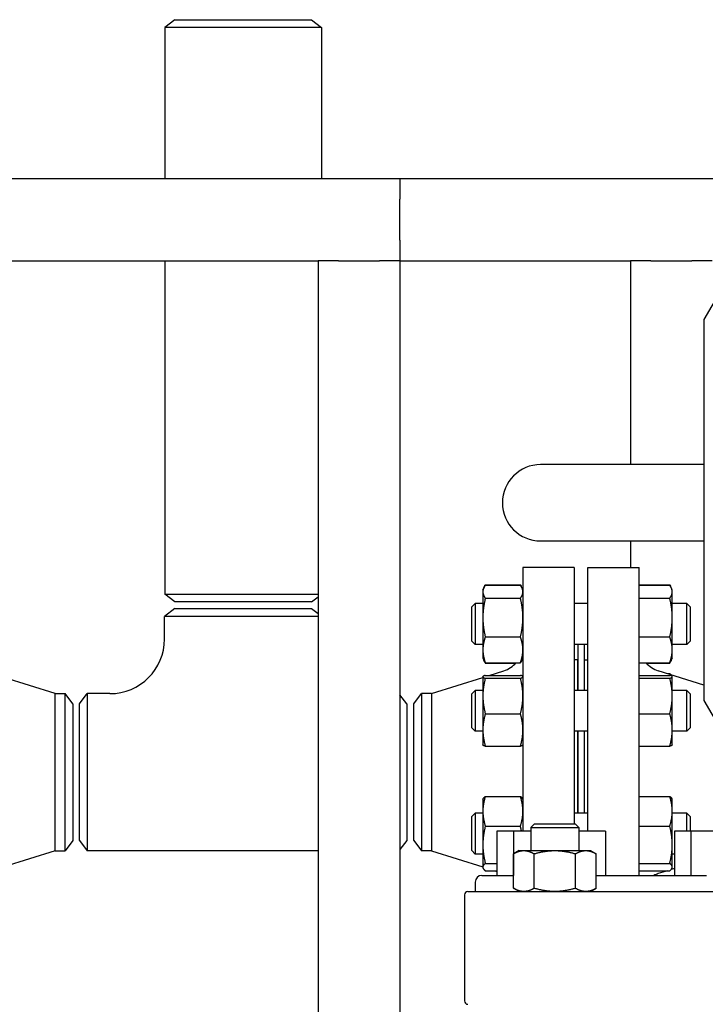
# Model space of a CAD drawing. Header units: inches. Extents: x 24 to 1128, y -69 to 748.
# Tile 469 of 656: x 595 to 607, y 361 to 379. Entities that reach past the tile are written whole.
import ezdxf

# ---------------------------------------------------------------- set-up
doc = ezdxf.new("R2010")
doc.units = ezdxf.units.IN
doc.header["$LTSCALE"] = 32
doc.header["$MEASUREMENT"] = 0
doc.layers.add('Visible (ANSI)', color=7, linetype='Continuous', lineweight=30)

msp = doc.modelspace()

# ---------------------------------------------------------------- linework, layer by layer
at = {"layer": 'Visible (ANSI)'}
for p, q in [((597.77613, 379.27617), (597.59313, 379.13575)), ((597.77613, 379.27617), (600.28513, 379.27617)), ((600.28513, 379.27617), (600.46813, 379.13575)), ((600.46813, 379.13575), (597.59313, 379.13575)), ((597.59313, 379.13575), (597.59313, 376.35867)), ((600.46813, 379.13575), (600.46813, 376.35867)), ((601.90363, 376.35867), (569.53063, 376.35867)), ((609.97313, 376.35867), (601.90363, 376.35867)), ((601.90363, 376.35867), (601.90363, 375.98367)), ((601.90363, 375.23367), (601.90363, 375.98367)), ((601.90363, 375.23367), (601.90363, 374.85867)), ((608.29963, 375.21317), (607.47263, 373.78076)), ((571.03063, 374.85867), (600.40363, 374.85867)), ((597.59313, 374.85867), (597.59313, 368.74909)), ((600.40363, 374.85867), (600.40363, 359.10867)), ((600.77863, 374.85867), (600.40363, 374.85867)), ((600.77863, 374.85867), (601.52863, 374.85867)), ((601.90363, 374.85867), (601.52863, 374.85867)), ((601.90363, 374.85867), (601.90363, 339.10867)), ((601.90363, 374.85867), (606.12438, 374.85867)), ((606.12438, 374.85867), (606.12438, 371.12117)), ((606.49938, 374.85867), (606.12438, 374.85867)), ((606.49938, 374.85867), (607.24938, 374.85867)), ((607.62438, 374.85867), (607.24938, 374.85867)), ((607.47263, 373.78076), (607.47263, 366.79658)), ((607.47263, 371.12117), (604.48063, 371.12117)), ((604.48063, 369.72117), (607.47263, 369.72117)), ((606.12438, 369.72117), (606.12438, 369.23367)), ((604.15563, 369.23367), (604.15563, 364.40117)), ((605.09563, 369.23367), (604.15563, 369.23367)), ((605.09563, 369.23367), (605.09563, 364.53717)), ((605.34563, 364.40117), (605.34563, 369.23367)), ((605.34563, 369.23367), (606.28563, 369.23367)), ((606.28563, 363.59117), (606.28563, 369.23367)), ((603.43881, 368.8617), (603.45389, 368.89405)), ((603.46672, 368.91962), (604.11055, 368.91962)), ((603.46672, 368.90879), (604.11055, 368.90879)), ((604.13846, 368.8617), (604.12338, 368.89405)), ((606.28563, 368.91962), (606.84655, 368.91962)), ((606.28563, 368.90879), (606.84655, 368.90879)), ((606.87446, 368.8617), (606.85938, 368.89405)), ((597.59313, 368.74909), (600.40363, 368.74909)), ((597.77613, 368.60867), (597.59313, 368.74909)), ((603.42163, 368.82488), (603.43881, 368.8617)), ((603.42163, 368.82488), (603.42163, 368.7901)), ((603.42163, 368.7901), (603.42163, 368.31694)), ((604.15563, 368.82488), (604.13846, 368.8617)), ((606.89163, 368.82488), (606.87446, 368.8617)), ((606.89163, 368.7901), (606.89163, 368.82488)), ((606.89163, 368.31694), (606.89163, 368.7901)), ((600.28513, 368.60867), (597.77613, 368.60867)), ((600.28513, 368.60867), (600.40363, 368.6996)), ((603.22063, 368.51238), (603.28313, 368.57488)), ((603.28313, 368.57488), (603.28313, 367.82488)), ((603.42163, 368.57488), (603.28313, 368.57488)), ((603.46672, 368.6714), (604.11055, 368.6714)), ((605.34563, 368.57488), (605.09563, 368.57488)), ((606.28563, 368.6714), (606.84655, 368.6714)), ((607.15813, 368.57488), (606.89163, 368.57488)), ((607.15813, 367.82488), (607.15813, 368.57488)), ((607.22063, 368.51238), (607.15813, 368.57488)), ((597.77813, 368.48367), (597.59063, 368.3398)), ((600.40363, 368.3398), (597.59063, 368.3398)), ((597.59063, 367.92367), (597.59063, 368.3398)), ((597.77813, 368.48367), (600.28313, 368.48367)), ((600.28313, 368.48367), (600.40363, 368.39121)), ((603.22063, 367.88738), (603.22063, 368.51238)), ((607.22063, 368.51238), (607.22063, 367.88738)), ((603.42163, 368.31694), (603.42163, 367.72672)), ((606.89163, 367.72672), (606.89163, 368.31694)), ((603.22063, 367.88738), (603.28313, 367.82488)), ((603.42163, 367.82488), (603.28313, 367.82488)), ((603.46672, 367.96249), (604.11055, 367.96249)), ((605.34563, 367.82488), (605.09563, 367.82488)), ((605.16063, 367.82488), (605.16063, 366.98376)), ((605.28063, 367.82488), (605.28063, 366.98376)), ((606.28563, 367.96249), (606.84655, 367.96249)), ((607.15813, 367.82488), (606.89163, 367.82488)), ((607.22063, 367.88738), (607.15813, 367.82488)), ((603.42163, 367.72672), (603.42163, 367.57488)), ((606.89163, 367.57488), (606.89163, 367.72672)), ((603.42163, 367.57488), (603.43881, 367.53805)), ((603.43881, 367.53805), (603.45389, 367.5057)), ((603.46672, 367.49096), (604.11055, 367.49096)), ((603.46672, 367.48013), (604.02256, 367.48013)), ((604.15563, 367.57488), (604.13846, 367.53805)), ((605.15563, 367.54367), (605.09563, 367.54367)), ((605.15563, 367.54367), (605.15563, 366.98376)), ((605.28563, 366.98376), (605.28563, 367.54367)), ((605.28563, 367.54367), (605.34563, 367.54367)), ((606.28563, 367.49096), (606.84655, 367.49096)), ((606.41871, 367.48013), (606.84655, 367.48013)), ((606.87446, 367.53805), (606.85938, 367.5057)), ((606.89163, 367.57488), (606.87446, 367.53805)), ((603.46672, 367.25853), (604.11055, 367.25853)), ((603.53954, 367.25853), (603.80661, 367.34312)), ((605.16063, 367.42367), (605.15563, 367.42367)), ((605.28563, 367.42367), (605.28063, 367.42367)), ((606.28563, 367.25853), (606.84655, 367.25853)), ((607.47263, 367.07771), (606.63466, 367.34312)), ((606.80147, 367.29029), (606.84655, 367.29029)), ((595.58397, 366.92367), (594.64463, 367.22119)), ((602.4823, 366.92367), (603.42163, 367.22119)), ((603.42163, 367.23376), (603.42242, 367.23545)), ((603.42163, 367.23376), (603.42163, 367.23208)), ((603.42163, 367.23208), (603.42163, 366.88074)), ((603.46672, 367.20562), (604.11055, 367.20562)), ((604.15563, 367.23376), (604.15485, 367.23545)), ((606.28563, 367.20562), (606.84655, 367.20562)), ((606.89163, 367.23376), (606.89085, 367.23545)), ((606.89163, 367.23208), (606.89163, 367.23376)), ((606.89163, 366.88074), (606.89163, 367.23208)), ((595.58397, 364.04367), (595.58397, 366.92367)), ((595.58397, 366.92367), (595.76676, 366.92367)), ((595.76676, 364.04367), (595.76676, 366.92367)), ((595.91063, 366.73617), (595.76676, 366.92367)), ((596.03063, 366.73617), (596.17451, 366.92367)), ((596.17451, 366.92367), (596.17451, 364.04367)), ((596.59063, 366.92367), (596.17451, 366.92367)), ((602.03063, 366.73617), (601.90363, 366.90168)), ((602.15563, 366.73617), (602.29951, 366.92367)), ((602.4823, 366.92367), (602.29951, 366.92367)), ((602.29951, 366.92367), (602.29951, 364.04367)), ((602.4823, 366.92367), (602.4823, 364.04367)), ((603.22063, 366.92126), (603.28313, 366.98376)), ((603.22063, 366.29626), (603.22063, 366.92126)), ((603.28313, 366.98376), (603.28313, 366.23376)), ((603.42163, 366.98376), (603.28313, 366.98376)), ((605.34563, 366.98376), (605.09563, 366.98376)), ((607.15813, 366.98376), (606.89163, 366.98376)), ((607.15813, 366.23376), (607.15813, 366.98376)), ((607.22063, 366.92126), (607.15813, 366.98376)), ((607.22063, 366.92126), (607.22063, 366.29626)), ((595.91063, 366.73617), (595.91063, 364.23117)), ((596.03063, 364.23117), (596.03063, 366.73617)), ((602.03063, 366.73617), (602.03063, 364.23117)), ((602.15563, 364.23117), (602.15563, 366.73617)), ((603.42163, 366.88074), (603.42163, 366.25742)), ((606.89163, 366.25742), (606.89163, 366.88074)), ((607.47263, 366.79658), (608.29963, 365.36417)), ((603.46672, 366.55585), (604.11055, 366.55585)), ((606.28563, 366.55585), (606.84655, 366.55585)), ((603.22063, 366.29626), (603.28313, 366.23376)), ((603.42163, 366.23376), (603.28313, 366.23376)), ((603.42163, 366.25742), (603.42163, 365.98376)), ((605.34563, 366.23376), (605.09563, 366.23376)), ((605.15563, 366.23376), (605.15563, 364.73358)), ((605.16063, 366.23376), (605.16063, 364.73358)), ((605.28063, 366.23376), (605.28063, 364.73358)), ((605.28563, 364.73358), (605.28563, 366.23376)), ((606.89163, 365.98376), (606.89163, 366.25742)), ((607.15813, 366.23376), (606.89163, 366.23376)), ((607.22063, 366.29626), (607.15813, 366.23376)), ((603.42163, 365.98376), (603.42242, 365.98207)), ((603.46672, 365.95899), (604.11055, 365.95899)), ((604.15563, 365.98376), (604.15485, 365.98207)), ((606.28563, 365.95899), (606.84655, 365.95899)), ((606.89163, 365.98376), (606.89085, 365.98207)), ((603.42163, 364.98358), (603.42688, 364.99484)), ((603.42163, 364.98358), (603.42163, 364.76693)), ((603.46672, 365.04011), (604.11055, 365.04011)), ((604.15563, 364.98358), (604.15038, 364.99484)), ((606.28563, 365.04011), (606.84655, 365.04011)), ((606.89163, 364.98358), (606.88638, 364.99484)), ((606.89163, 364.76693), (606.89163, 364.98358)), ((603.22063, 364.67108), (603.28313, 364.73358)), ((603.28313, 364.73358), (603.28313, 363.98358)), ((603.42163, 364.73358), (603.28313, 364.73358)), ((603.42163, 364.76693), (603.42163, 364.15299)), ((605.34563, 364.73358), (605.09563, 364.73358)), ((606.89163, 364.15299), (606.89163, 364.76693)), ((607.15813, 364.73358), (606.89163, 364.73358)), ((607.15813, 364.40117), (607.15813, 364.73358)), ((607.22063, 364.67108), (607.15813, 364.73358)), ((603.22063, 364.04608), (603.22063, 364.67108)), ((607.22063, 364.67108), (607.22063, 364.40117)), ((603.46672, 364.49376), (604.11055, 364.49376)), ((603.68063, 364.40117), (603.68063, 363.59117)), ((603.98063, 364.40117), (603.68063, 364.40117)), ((603.98063, 364.40117), (603.98063, 363.59117)), ((604.30262, 364.40117), (603.98063, 364.40117)), ((604.36877, 364.53717), (604.30262, 364.47102)), ((604.30262, 364.47102), (605.17762, 364.47102)), ((604.30262, 364.47102), (604.30262, 364.04667)), ((604.36877, 364.53717), (605.11147, 364.53717)), ((605.11147, 364.53717), (605.17762, 364.47102)), ((605.17762, 364.47102), (605.17762, 364.04667)), ((605.67108, 364.40117), (605.17762, 364.40117)), ((605.67108, 364.40117), (605.67108, 363.59117)), ((606.28563, 364.49376), (606.84655, 364.49376)), ((606.93063, 364.40117), (606.93063, 363.59117)), ((607.23063, 364.40117), (606.93063, 364.40117)), ((607.23063, 364.40117), (607.23063, 363.59117)), ((607.83063, 364.40117), (607.23063, 364.40117)), ((595.91063, 364.23117), (595.76676, 364.04367)), ((596.03063, 364.23117), (596.17451, 364.04367)), ((602.03063, 364.23117), (601.90363, 364.06566)), ((602.15563, 364.23117), (602.29951, 364.04367)), ((595.58397, 364.04367), (594.64463, 363.74615)), ((595.58397, 364.04367), (595.76676, 364.04367)), ((600.40363, 364.04367), (596.17451, 364.04367)), ((602.4823, 364.04367), (602.29951, 364.04367)), ((602.4823, 364.04367), (603.42163, 363.74615)), ((603.22063, 364.04608), (603.28313, 363.98358)), ((603.42163, 364.15299), (603.42163, 363.74464)), ((604.08412, 364.04667), (603.98264, 363.98808)), ((604.08412, 364.04667), (604.17201, 364.04667)), ((604.17201, 364.04667), (604.74012, 364.04667)), ((604.74012, 364.04667), (605.30824, 364.04667)), ((605.30824, 364.04667), (605.39612, 364.04667)), ((605.39612, 364.04667), (605.49761, 363.98808)), ((606.89163, 363.74464), (606.89163, 364.15299)), ((603.42163, 363.98358), (603.28313, 363.98358)), ((603.98264, 363.35526), (603.98264, 363.98808)), ((604.36138, 363.35526), (604.36138, 363.98808)), ((605.11887, 363.35526), (605.11887, 363.98808)), ((605.49761, 363.35526), (605.49761, 363.98808)), ((606.93063, 363.98358), (606.89163, 363.98358)), ((603.42163, 363.74464), (603.42163, 363.73358)), ((603.42163, 363.73358), (603.42688, 363.72232)), ((603.46672, 363.81223), (603.68063, 363.81223)), ((603.46672, 363.67705), (603.68063, 363.67705)), ((603.63979, 363.67705), (603.68063, 363.66412)), ((606.28563, 363.81223), (606.84655, 363.81223)), ((606.28563, 363.67705), (606.84655, 363.67705)), ((606.80147, 363.67705), (606.63466, 363.62422)), ((606.93063, 363.71796), (606.87007, 363.69878)), ((606.89163, 363.73358), (606.88638, 363.72232)), ((606.89163, 363.73358), (606.89163, 363.74464)), ((603.40563, 363.59117), (603.98264, 363.59117)), ((605.49761, 363.59117), (607.52109, 363.59117)), ((603.14763, 363.29667), (618.41363, 363.29667)), ((603.28063, 363.46617), (603.28063, 363.29667)), ((604.08412, 363.29667), (603.98264, 363.35526)), ((605.39612, 363.29667), (605.49761, 363.35526)), ((603.08463, 363.23367), (603.08463, 361.29217))]:
    msp.add_line(p, q, dxfattribs=at)
for centre, radius, start, end in [((604.48063, 370.42117), 0.7, 90, 270), ((596.59063, 367.92367), 1, 270, 0), ((603.65563, 367.81978), 0.5, 287.574716, 318.879398), ((606.78563, 367.81978), 0.5, 221.120602, 252.425284), ((603.40563, 363.46617), 0.125, 90, 180), ((606.78563, 363.14756), 0.5, 107.574716, 117.47301), ((603.14763, 363.23367), 0.063, 90, 180), ((603.14763, 361.29217), 0.063, 180, 270)]:
    msp.add_arc(centre, radius, start, end, dxfattribs=at)
for points, weights in [([(603.46672, 368.90879), (603.42163, 368.84518), (603.42163, 368.7901)], [1, 1.0379548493, 1]), ([(603.45389, 368.89405), (603.45974, 368.90659), (603.46672, 368.91962)], [1.00968284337, 1.00569633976, 1]), ([(603.46672, 368.91962), (603.46122, 368.90636), (603.45643, 368.89351)], [1, 1.00447934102, 1.00790139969]), ([(604.12084, 368.89351), (604.11604, 368.90636), (604.11055, 368.91962)], [1.00790139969, 1.00447934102, 1]), ([(604.11055, 368.91962), (604.11753, 368.90659), (604.12338, 368.89405)], [1, 1.00569633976, 1.00968284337]), ([(604.15563, 368.7901), (604.15563, 368.84518), (604.11055, 368.90879)], [1, 1.0379548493, 1]), ([(606.85684, 368.89351), (606.85204, 368.90636), (606.84655, 368.91962)], [1.00790139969, 1.00447934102, 1]), ([(606.84655, 368.91962), (606.85353, 368.90659), (606.85938, 368.89405)], [1, 1.00569633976, 1.00968284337]), ([(606.89163, 368.7901), (606.89163, 368.84518), (606.84655, 368.90879)], [1, 1.0379548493, 1]), ([(603.42163, 368.7901), (603.42163, 368.73501), (603.46672, 368.6714)], [1, 1.0379548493, 1]), ([(604.11055, 368.6714), (604.15563, 368.73501), (604.15563, 368.7901)], [1, 1.0379548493, 1]), ([(606.84655, 368.6714), (606.89163, 368.73501), (606.89163, 368.7901)], [1, 1.0379548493, 1]), ([(603.46672, 368.6714), (603.42163, 368.48145), (603.42163, 368.31694)], [1, 1.0379548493, 1]), ([(604.15563, 368.31694), (604.15563, 368.48145), (604.11055, 368.6714)], [1, 1.0379548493, 1]), ([(606.89163, 368.31694), (606.89163, 368.48145), (606.84655, 368.6714)], [1, 1.0379548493, 1]), ([(603.42163, 368.31694), (603.42163, 368.15244), (603.46672, 367.96249)], [1, 1.0379548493, 1]), ([(604.11055, 367.96249), (604.15563, 368.15244), (604.15563, 368.31694)], [1, 1.0379548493, 1]), ([(606.84655, 367.96249), (606.89163, 368.15244), (606.89163, 368.31694)], [1, 1.0379548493, 1]), ([(603.46672, 367.96249), (603.42163, 367.83614), (603.42163, 367.72672)], [1, 1.0379548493, 1]), ([(604.15563, 367.72672), (604.15563, 367.83614), (604.11055, 367.96249)], [1, 1.0379548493, 1]), ([(606.89163, 367.72672), (606.89163, 367.83614), (606.84655, 367.96249)], [1, 1.0379548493, 1]), ([(603.42163, 367.72672), (603.42163, 367.61731), (603.46672, 367.49096)], [1, 1.0379548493, 1]), ([(604.11055, 367.49096), (604.15563, 367.61731), (604.15563, 367.72672)], [1, 1.0379548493, 1]), ([(606.84655, 367.49096), (606.89163, 367.61731), (606.89163, 367.72672)], [1, 1.0379548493, 1]), ([(603.46672, 367.49096), (603.44931, 367.51552), (603.43881, 367.53805)], [1, 1.01432189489, 1.01783533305]), ([(603.44565, 367.5245), (603.45445, 367.50303), (603.46672, 367.48013)], [1.01477953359, 1.01005189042, 1]), ([(604.13846, 367.53805), (604.12796, 367.51552), (604.11055, 367.49096)], [1.01783533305, 1.01432189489, 1]), ([(606.87446, 367.53805), (606.86396, 367.51552), (606.84655, 367.49096)], [1.01783533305, 1.01432189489, 1]), ([(606.84655, 367.48013), (606.85882, 367.50303), (606.86762, 367.5245)], [1, 1.01005189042, 1.01477953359]), ([(603.46672, 367.25853), (603.42163, 367.24435), (603.42163, 367.23208)], [1, 1.0379548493, 1]), ([(604.15563, 367.23208), (604.15563, 367.24435), (604.11055, 367.25853)], [1, 1.0379548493, 1]), ([(606.84655, 367.29029), (606.86056, 367.27903), (606.87007, 367.26856)], [1, 1.01149433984, 1.01602673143]), ([(606.8513, 367.2745), (606.84899, 367.28234), (606.84655, 367.29029)], [1.00376962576, 1.00198905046, 1]), ([(606.89163, 367.23208), (606.89163, 367.24435), (606.84655, 367.25853)], [1, 1.0379548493, 1]), ([(603.42163, 367.23208), (603.42163, 367.2198), (603.46672, 367.20562)], [1, 1.0379548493, 1]), ([(603.46672, 367.20562), (603.42163, 367.03152), (603.42163, 366.88074)], [1, 1.0379548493, 1]), ([(604.11055, 367.20562), (604.15563, 367.2198), (604.15563, 367.23208)], [1, 1.0379548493, 1]), ([(604.15563, 366.88074), (604.15563, 367.03152), (604.11055, 367.20562)], [1, 1.0379548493, 1]), ([(606.84655, 367.20562), (606.89163, 367.2198), (606.89163, 367.23208)], [1, 1.0379548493, 1]), ([(606.89163, 366.88074), (606.89163, 367.03152), (606.84655, 367.20562)], [1, 1.0379548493, 1]), ([(603.42163, 366.88074), (603.42163, 366.72996), (603.46672, 366.55585)], [1, 1.0379548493, 1]), ([(604.11055, 366.55585), (604.15563, 366.72996), (604.15563, 366.88074)], [1, 1.0379548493, 1]), ([(606.84655, 366.55585), (606.89163, 366.72996), (606.89163, 366.88074)], [1, 1.0379548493, 1]), ([(603.46672, 366.55585), (603.42163, 366.39592), (603.42163, 366.25742)], [1, 1.0379548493, 1]), ([(604.15563, 366.25742), (604.15563, 366.39592), (604.11055, 366.55585)], [1, 1.0379548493, 1]), ([(606.89163, 366.25742), (606.89163, 366.39592), (606.84655, 366.55585)], [1, 1.0379548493, 1]), ([(603.42163, 366.25742), (603.42163, 366.11892), (603.46672, 365.95899)], [1, 1.0379548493, 1]), ([(604.11055, 365.95899), (604.15563, 366.11892), (604.15563, 366.25742)], [1, 1.0379548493, 1]), ([(606.84655, 365.95899), (606.89163, 366.11892), (606.89163, 366.25742)], [1, 1.0379548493, 1]), ([(603.46672, 365.95899), (603.42742, 365.97134), (603.42242, 365.98207)], [1, 1.03292044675, 1.00873325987]), ([(604.15485, 365.98207), (604.14984, 365.97134), (604.11055, 365.95899)], [1.00873325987, 1.03292044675, 1]), ([(606.89085, 365.98207), (606.88584, 365.97134), (606.84655, 365.95899)], [1.00873325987, 1.03292044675, 1]), ([(603.46672, 365.04011), (603.42163, 364.89371), (603.42163, 364.76693)], [1, 1.0379548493, 1]), ([(603.42688, 364.99484), (603.43677, 365.01605), (603.46672, 365.04011)], [1.01713449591, 1.02489131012, 1]), ([(604.15563, 364.76693), (604.15563, 364.89371), (604.11055, 365.04011)], [1, 1.0379548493, 1]), ([(604.11055, 365.04011), (604.14049, 365.01605), (604.15038, 364.99484)], [1, 1.02489131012, 1.01713449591]), ([(606.89163, 364.76693), (606.89163, 364.89371), (606.84655, 365.04011)], [1, 1.0379548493, 1]), ([(606.84655, 365.04011), (606.87649, 365.01605), (606.88638, 364.99484)], [1, 1.02489131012, 1.01713449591]), ([(603.42163, 364.76693), (603.42163, 364.64015), (603.46672, 364.49376)], [1, 1.0379548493, 1]), ([(604.11055, 364.49376), (604.15563, 364.64015), (604.15563, 364.76693)], [1, 1.0379548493, 1]), ([(606.84655, 364.49376), (606.89163, 364.64015), (606.89163, 364.76693)], [1, 1.0379548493, 1]), ([(603.46672, 364.49376), (603.42163, 364.31114), (603.42163, 364.15299)], [1, 1.0379548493, 1]), ([(604.13092, 364.40117), (604.12233, 364.44602), (604.11055, 364.49376)], [1.01439459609, 1.0096516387, 1]), ([(606.89163, 364.15299), (606.89163, 364.31114), (606.84655, 364.49376)], [1, 1.0379548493, 1]), ([(603.42163, 364.15299), (603.42163, 363.99485), (603.46672, 363.81223)], [1, 1.0379548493, 1]), ([(603.98264, 363.98808), (604.08412, 364.04667), (604.17201, 364.04667)], [1.01001874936, 1.04314139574, 1]), ([(604.17201, 364.04667), (604.2599, 364.04667), (604.36138, 363.98808)], [1, 1.04314139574, 1.01001874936]), ([(604.36138, 363.98808), (604.56435, 364.04667), (604.74012, 364.04667)], [1.01001874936, 1.04314139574, 1]), ([(604.74012, 364.04667), (604.9159, 364.04667), (605.11887, 363.98808)], [1, 1.04314139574, 1.01001874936]), ([(605.11887, 363.98808), (605.22035, 364.04667), (605.30824, 364.04667)], [1.01001874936, 1.04314139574, 1]), ([(605.30824, 364.04667), (605.39612, 364.04667), (605.49761, 363.98808)], [1, 1.04314139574, 1.01001874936]), ([(606.84655, 363.81223), (606.89163, 363.99485), (606.89163, 364.15299)], [1, 1.0379548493, 1]), ([(603.46672, 363.81223), (603.42163, 363.77601), (603.42163, 363.74464)], [1, 1.0379548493, 1]), ([(603.42163, 363.74464), (603.42163, 363.71327), (603.46672, 363.67705)], [1, 1.0379548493, 1]), ([(606.89163, 363.74464), (606.89163, 363.77601), (606.84655, 363.81223)], [1, 1.0379548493, 1]), ([(606.84655, 363.67705), (606.89163, 363.71327), (606.89163, 363.74464)], [1, 1.0379548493, 1]), ([(604.17201, 363.29667), (604.08412, 363.29667), (603.98264, 363.35526)], [1, 1.04314139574, 1.01001874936]), ([(604.36138, 363.35526), (604.2599, 363.29667), (604.17201, 363.29667)], [1.01001874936, 1.04314139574, 1]), ([(604.74012, 363.29667), (604.56435, 363.29667), (604.36138, 363.35526)], [1, 1.04314139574, 1.01001874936]), ([(605.11887, 363.35526), (604.9159, 363.29667), (604.74012, 363.29667)], [1.01001874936, 1.04314139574, 1]), ([(605.30824, 363.29667), (605.22035, 363.29667), (605.11887, 363.35526)], [1, 1.04314139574, 1.01001874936]), ([(605.49761, 363.35526), (605.39612, 363.29667), (605.30824, 363.29667)], [1.01001874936, 1.04314139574, 1])]:
    msp.add_rational_spline(points, weights, degree=2, dxfattribs=at)

doc.saveas('drawing.dxf')
